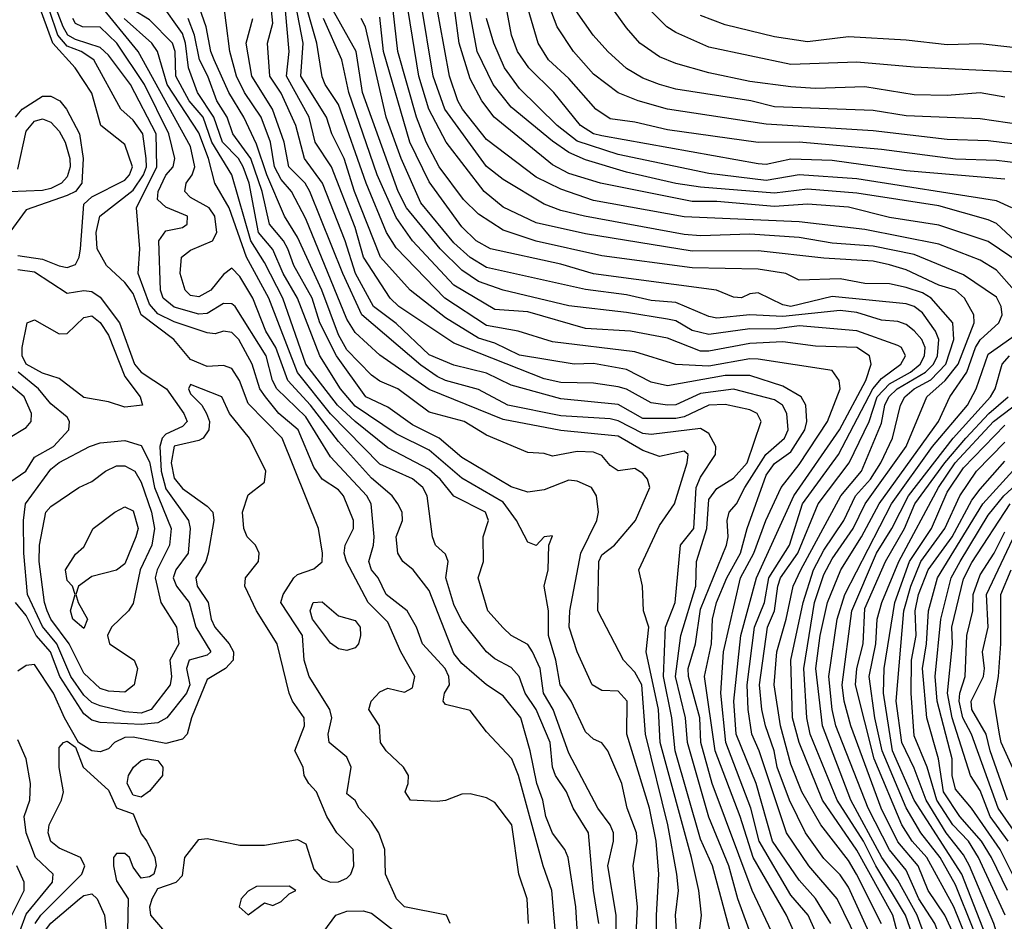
# Model space of a CAD drawing. Header units: metres. Extents: x -51132 to -49532, y -231222 to -229437.
# Tile 301 of 656: x -50796 to -50737, y -230020 to -229965. Entities that reach past the tile are written whole.
import ezdxf

# ---------------------------------------------------------------- set-up
doc = ezdxf.new("R2010")
doc.units = ezdxf.units.M
for name, color, linetype in [('CONTOUR_HALF', 8, 'Continuous'), ('CONTOUR_INDEX', 1, 'Continuous'), ('CONTOUR_INTER', 3, 'Continuous')]:
    doc.layers.add(name, color=color, linetype=linetype)

msp = doc.modelspace()

# ---------------------------------------------------------------- linework, layer by layer
at = {"layer": 'CONTOUR_HALF'}
for points, elevation in [([(-50735.08, -229973.631), (-50737.08, -229973.378), (-50739.58, -229973.292), (-50744.08, -229972.71), (-50749.08, -229972.261), (-50751.58, -229972.282), (-50757.08, -229971.51), (-50759.08, -229971.045), (-50760.58, -229970.841), (-50761.447, -229970.259), (-50763.08, -229968.401), (-50764.313, -229967.259), (-50764.952, -229966.259), (-50766.258, -229961.759)], 24.5), ([(-50765.546, -230019.759), (-50765.627, -230018.259), (-50766.119, -230016.759), (-50766.548, -230013.759), (-50767.58, -230012.41), (-50768.08, -230012.126), (-50769.08, -230011.876), (-50769.58, -230011.895), (-50770.58, -230012.288), (-50771.08, -230012.348), (-50772.714, -230012.259), (-50773.026, -230011.759), (-50772.851, -230011.259), (-50772.84, -230010.759), (-50773.145, -230010.259), (-50774.192, -230009.259), (-50774.527, -230008.759), (-50774.599, -230007.759), (-50775.243, -230006.759), (-50775.103, -230006.259), (-50774.58, -230005.674), (-50774.08, -230005.458), (-50773.08, -230005.706), (-50772.58, -230005.448), (-50772.453, -230004.759), (-50773.289, -230003.259), (-50774.08, -230001.449), (-50775.291, -230000.259), (-50776.605, -229997.759), (-50776.751, -229997.259), (-50776.685, -229996.759), (-50776.167, -229995.759), (-50776.172, -229995.259), (-50776.78, -229993.759), (-50777.08, -229993.406), (-50778.08, -229992.753), (-50778.58, -229992.027), (-50779.544, -229989.759), (-50780.721, -229988.759), (-50781.533, -229987.759), (-50781.865, -229987.259), (-50782.333, -229985.759), (-50783.149, -229984.259), (-50783.58, -229983.843), (-50784.08, -229983.754), (-50784.58, -229983.917), (-50785.08, -229983.865), (-50787.08, -229983.198), (-50788.08, -229982.697), (-50788.58, -229982.116), (-50789.268, -229980.259), (-50789.167, -229978.759), (-50789.379, -229976.259), (-50788.13, -229973.759), (-50788.186, -229971.759), (-50789.739, -229968.759), (-50791.08, -229966.978), (-50791.58, -229966.504), (-50793.08, -229966.023), (-50793.547, -229965.759), (-50793.822, -229965.259), (-50794.781, -229962.759)], 11.5), ([(-50748.738, -230021.759), (-50749.847, -230019.259), (-50751.874, -230015.759), (-50752.669, -230013.259), (-50754.183, -230009.259), (-50754.842, -230004.759), (-50754.417, -230002.759), (-50754.345, -230001.259), (-50754.098, -230000.259), (-50753.473, -229998.759), (-50752.642, -229997.259), (-50752.249, -229995.759), (-50751.08, -229992.507), (-50750.58, -229991.81), (-50749.58, -229991.083), (-50748.731, -229989.759), (-50748.618, -229989.259), (-50748.678, -229988.259), (-50748.951, -229987.759), (-50750.08, -229987.093), (-50752.08, -229986.461), (-50753.58, -229986.462), (-50757.08, -229987.082), (-50758.08, -229986.862), (-50759.58, -229986.092), (-50761.58, -229985.721), (-50762.766, -229985.759), (-50766.08, -229985.223), (-50767.58, -229984.487), (-50768.58, -229984.188), (-50770.58, -229982.941), (-50772.722, -229981.259), (-50774.542, -229979.259), (-50776.118, -229975.259), (-50776.747, -229973.259), (-50777.504, -229971.759), (-50777.812, -229970.759), (-50779.385, -229968.259), (-50779.241, -229966.259), (-50779.912, -229962.759)], 17.5), ([(-50755.146, -230020.259), (-50755.016, -230019.259), (-50755.186, -230017.759), (-50755.626, -230015.759), (-50757.538, -230008.759), (-50757.63, -230006.759), (-50758.387, -230003.259), (-50758.224, -230001.759), (-50758.544, -230000.759), (-50758.6, -229999.259), (-50758.833, -229998.259), (-50757.58, -229995.572), (-50756.653, -229994.259), (-50755.885, -229991.759), (-50755.837, -229991.259), (-50756.08, -229991.049), (-50757.58, -229991.375), (-50758.58, -229991.008), (-50760.08, -229990.134), (-50763.58, -229989.793), (-50767.08, -229989.135), (-50771.58, -229987.299), (-50774.58, -229985.21), (-50776.08, -229983.831), (-50776.58, -229983.028), (-50779.08, -229976.937), (-50779.949, -229975.259), (-50780.58, -229974.539), (-50780.977, -229973.759), (-50781.227, -229972.259), (-50781.79, -229970.759), (-50782.802, -229969.259), (-50783.299, -229968.259), (-50783.701, -229966.759), (-50784.146, -229963.259)], 15.5), ([(-50796.58, -229979.166), (-50795.08, -229979.382), (-50794.08, -229979.796), (-50793.58, -229979.881), (-50793.08, -229979.704), (-50792.85, -229979.259), (-50792.772, -229978.759), (-50792.58, -229976.032), (-50792.08, -229975.585), (-50790.08, -229974.572), (-50789.798, -229974.259), (-50789.625, -229973.759), (-50790.08, -229972.413), (-50791.537, -229971.259), (-50792.08, -229969.29), (-50793.095, -229967.759), (-50794.46, -229966.259), (-50795.372, -229963.759)], 10.5), ([(-50762.289, -230024.759), (-50762.65, -230018.759), (-50763.126, -230015.759), (-50763.332, -230015.259), (-50764.08, -230014.264), (-50764.49, -230013.259), (-50764.66, -230012.259), (-50765.027, -230011.259), (-50765.426, -230009.259), (-50766.005, -230007.259), (-50767.08, -230005.926), (-50768.08, -230005.257), (-50769.58, -230003.963), (-50770.08, -230003.359), (-50771.58, -229999.513), (-50772.546, -229998.259), (-50773.186, -229997.759), (-50773.482, -229997.259), (-50773.581, -229996.259), (-50773.197, -229995.259), (-50773.226, -229994.759), (-50773.478, -229994.259), (-50773.833, -229993.759), (-50775.08, -229992.702), (-50777.08, -229990.474), (-50778.8, -229988.259), (-50780.178, -229986.759), (-50780.891, -229984.759), (-50781.504, -229983.759), (-50782.307, -229981.759), (-50783.08, -229980.425), (-50783.58, -229979.935), (-50784.08, -229980.32), (-50784.857, -229981.259), (-50785.58, -229981.673), (-50786.08, -229981.595), (-50786.405, -229981.259), (-50786.722, -229980.259), (-50786.64, -229979.259), (-50786.08, -229978.838), (-50784.741, -229978.259), (-50784.497, -229977.759), (-50784.607, -229976.759), (-50784.946, -229976.259), (-50786.08, -229975.641), (-50786.432, -229975.259), (-50786.345, -229974.759), (-50785.994, -229974.259), (-50785.833, -229973.759), (-50786.08, -229972.529), (-50789.267, -229966.759), (-50791.726, -229963.759)], 12.5), ([(-50739.899, -230024.759), (-50741.9, -230019.259), (-50743.08, -230017.124), (-50744.043, -230015.759), (-50745.928, -230012.259), (-50747.667, -230007.759), (-50748.059, -230004.259), (-50747.805, -230002.259), (-50747.364, -230000.259), (-50746.546, -229998.259), (-50745.29, -229996.259), (-50744.223, -229994.259), (-50740.613, -229989.259), (-50739.913, -229987.759), (-50738.893, -229986.259), (-50738.366, -229984.759), (-50738.08, -229984.279), (-50736.935, -229983.259), (-50736.743, -229982.759), (-50736.789, -229982.259), (-50737.08, -229981.691), (-50739.08, -229980.331), (-50742.08, -229979.097), (-50744.58, -229978.59), (-50747.08, -229978.403), (-50749.08, -229978.058), (-50752.08, -229977.861), (-50755.08, -229977.966), (-50756.08, -229977.878), (-50762.141, -229976.759), (-50763.58, -229976.423), (-50764.58, -229976.028), (-50767.08, -229974.531), (-50768.08, -229973.741), (-50770.62, -229970.259), (-50771.324, -229968.259), (-50772.08, -229963.714)], 21.5), ([(-50760.179, -230021.759), (-50760.196, -230019.259), (-50760.71, -230016.259), (-50760.368, -230014.759), (-50760.376, -230014.259), (-50760.576, -230013.759), (-50761.329, -230012.759), (-50763.08, -230009.415), (-50764.044, -230006.759), (-50764.621, -230005.759), (-50764.817, -230004.259), (-50765.286, -230003.259), (-50765.58, -230002.808), (-50766.58, -230002.255), (-50767.08, -230001.799), (-50767.999, -230000.759), (-50768.589, -229998.759), (-50768.28, -229997.759), (-50768.297, -229996.259), (-50767.967, -229995.259), (-50768.145, -229994.759), (-50770.08, -229993.794), (-50770.916, -229992.759), (-50771.58, -229992.174), (-50774.08, -229990.843), (-50776.08, -229989.251), (-50777.151, -229988.259), (-50779.08, -229985.76), (-50780.484, -229981.759), (-50781.58, -229979.59), (-50782.421, -229978.259), (-50783.565, -229974.259), (-50784.792, -229972.259), (-50785.324, -229970.759), (-50786.174, -229969.759), (-50786.972, -229968.259), (-50787.023, -229966.759), (-50787.187, -229966.259), (-50788.58, -229964.832), (-50789.58, -229964.229)], 13.5), ([(-50751.898, -230020.759), (-50752.805, -230018.259), (-50753.349, -230016.259), (-50754.58, -230013.301), (-50755.87, -230008.759), (-50755.999, -230007.259), (-50756.596, -230004.759), (-50756.279, -230002.259), (-50755.356, -229999.259), (-50755.319, -229997.759), (-50754.69, -229995.759), (-50754.58, -229993.981), (-50754.08, -229993.33), (-50753.08, -229992.694), (-50752.236, -229991.759), (-50751.382, -229989.259), (-50751.635, -229988.759), (-50752.08, -229988.536), (-50753.58, -229988.224), (-50754.58, -229988.264), (-50756.08, -229988.96), (-50756.58, -229989.071), (-50758.58, -229989.057), (-50760.08, -229988.217), (-50763.58, -229987.876), (-50766.58, -229987.047), (-50768.08, -229986.313), (-50770.08, -229985.824), (-50771.58, -229985.196), (-50773.58, -229983.291), (-50774.967, -229982.259), (-50776.055, -229980.259), (-50776.69, -229978.259), (-50778.058, -229974.759), (-50779.164, -229973.259), (-50779.683, -229971.259), (-50780.58, -229969.287), (-50781.258, -229968.259), (-50781.413, -229966.259), (-50781.08, -229965.028), (-50781.162, -229964.259)], 16.5), ([(-50742.854, -230021.259), (-50743.378, -230019.259), (-50745.58, -230015.298), (-50747.651, -230012.259), (-50749.08, -230008.757), (-50749.48, -230007.259), (-50749.582, -230003.759), (-50748.842, -230000.259), (-50748.211, -229998.259), (-50747.58, -229997.067), (-50746.37, -229995.259), (-50745.662, -229993.759), (-50744.747, -229992.759), (-50744.113, -229991.759), (-50743.404, -229990.259), (-50742.915, -229988.259), (-50742.652, -229987.759), (-50742.094, -229987.259), (-50741.08, -229986.711), (-50740.164, -229985.759), (-50739.678, -229984.259), (-50739.735, -229983.259), (-50741.062, -229981.759), (-50741.58, -229981.433), (-50742.58, -229981.097), (-50743.58, -229980.882), (-50745.08, -229980.851), (-50746.58, -229980.572), (-50749.08, -229980.655), (-50749.898, -229980.259), (-50751.58, -229979.997), (-50755.58, -229979.918), (-50761.08, -229979.184), (-50765.08, -229978.277), (-50767.08, -229977.62), (-50768.58, -229976.643), (-50769.482, -229975.759), (-50770.974, -229973.759), (-50771.753, -229972.259), (-50772.348, -229970.759), (-50773.475, -229966.759), (-50773.771, -229964.259)], 20.5), ([(-50735.58, -229979.665), (-50737.58, -229978.298), (-50740.58, -229977.313), (-50743.58, -229976.853), (-50746.08, -229976.215), (-50748.58, -229976.037), (-50750.58, -229976.177), (-50754.08, -229975.879), (-50755.58, -229975.869), (-50761.166, -229974.759), (-50763.08, -229974.165), (-50764.08, -229973.656), (-50767.617, -229970.759), (-50768.378, -229969.759), (-50769.08, -229968.419), (-50769.762, -229966.259), (-50770.022, -229964.259)], 22.5), ([(-50735.58, -229971.209), (-50738.08, -229970.841), (-50742.58, -229970.667), (-50744.58, -229970.345), (-50750.58, -229970.118), (-50752.013, -229969.759), (-50756.58, -229969.037), (-50757.58, -229968.76), (-50758.58, -229968.371), (-50759.58, -229967.798), (-50760.707, -229966.759), (-50761.612, -229965.759), (-50762.657, -229964.259)], 25.5), ([(-50734.58, -229968.066), (-50742.08, -229967.706), (-50745.58, -229967.414), (-50749.58, -229967.546), (-50754.58, -229966.485), (-50756.58, -229965.607), (-50757.125, -229965.259), (-50758.114, -229964.259)], 26.5), ([(-50757.762, -230021.759), (-50757.763, -230019.259), (-50757.603, -230016.759), (-50757.783, -230014.759), (-50758.185, -230012.759), (-50759.557, -230008.259), (-50759.546, -230006.259), (-50760.08, -230005.65), (-50761.08, -230005.604), (-50761.658, -230005.259), (-50762.58, -230003.247), (-50763.065, -230001.759), (-50763.02, -230000.759), (-50762.351, -229997.259), (-50761.386, -229995.259), (-50761.277, -229994.759), (-50761.393, -229993.759), (-50761.709, -229993.259), (-50762.58, -229992.87), (-50763.08, -229992.82), (-50764.58, -229993.412), (-50765.58, -229993.544), (-50766.58, -229993.224), (-50769.58, -229991.439), (-50770.961, -229990.259), (-50772.58, -229989.445), (-50774.08, -229988.378), (-50775.417, -229987.759), (-50777.216, -229985.259), (-50778.214, -229983.259), (-50778.697, -229981.759), (-50779.804, -229979.759), (-50780.167, -229978.759), (-50780.436, -229978.259), (-50781.288, -229977.259), (-50781.731, -229975.259), (-50782.413, -229973.259), (-50783.512, -229971.759), (-50783.863, -229970.759), (-50784.489, -229969.759), (-50785.026, -229968.259), (-50785.551, -229967.259), (-50785.835, -229965.759), (-50786.239, -229964.759)], 14.5), ([(-50747.149, -230019.759), (-50748.08, -230018.247), (-50749.08, -230017.139), (-50750.701, -230014.759), (-50751.695, -230011.259), (-50752.915, -230008.259), (-50753.056, -230006.259), (-50752.632, -230002.259), (-50751.67, -229998.759), (-50749.406, -229993.759), (-50746.628, -229989.759), (-50745.017, -229986.759), (-50744.699, -229985.759), (-50744.797, -229985.259), (-50745.58, -229984.754), (-50748.08, -229984.675), (-50750.08, -229984.409), (-50752.08, -229984.504), (-50754.58, -229984.98), (-50755.08, -229984.971), (-50757.08, -229984.191), (-50759.338, -229983.759), (-50762.08, -229983.596), (-50765.58, -229982.583), (-50767.58, -229982.439), (-50770.08, -229980.959), (-50772.593, -229978.259), (-50773.58, -229976.847), (-50774.73, -229974.259), (-50776.46, -229969.259), (-50776.894, -229967.259), (-50778.01, -229964.759)], 18.5), ([(-50744.618, -230020.759), (-50746.08, -230017.549), (-50746.58, -230016.804), (-50747.58, -230015.818), (-50748.7, -230014.259), (-50749.666, -230012.259), (-50750.41, -230010.259), (-50750.608, -230009.259), (-50751.125, -230007.759), (-50751.357, -230006.759), (-50751.493, -230005.259), (-50751.002, -230001.759), (-50750.576, -230000.759), (-50750.383, -229999.259), (-50750.208, -229998.759), (-50749.154, -229997.259), (-50747.928, -229994.259), (-50746.046, -229991.759), (-50744.822, -229989.259), (-50744.331, -229987.759), (-50743.58, -229986.951), (-50742.3, -229986.259), (-50741.726, -229985.759), (-50741.455, -229985.259), (-50741.426, -229984.759), (-50741.622, -229984.259), (-50742.08, -229983.735), (-50742.58, -229983.344), (-50743.08, -229983.177), (-50744.08, -229983.081), (-50745.58, -229982.621), (-50746.58, -229982.499), (-50750.08, -229982.874), (-50752.08, -229982.771), (-50754.08, -229982.959), (-50754.58, -229982.861), (-50756.58, -229982.023), (-50758.08, -229981.89), (-50759.58, -229981.548), (-50762.08, -229981.225), (-50768.08, -229979.887), (-50769.08, -229979.272), (-50770.08, -229978.383), (-50772.08, -229975.947), (-50773.278, -229973.259), (-50774.184, -229970.759), (-50775.448, -229965.259), (-50775.712, -229964.759)], 19.5), ([(-50736.144, -229976.259), (-50737.08, -229975.832), (-50745.58, -229974.496), (-50749.08, -229974.261), (-50751.08, -229974.591), (-50754.58, -229974.17), (-50760.08, -229973.017), (-50762.58, -229972.199), (-50763.793, -229971.259), (-50766.08, -229969.016), (-50766.989, -229967.759), (-50767.643, -229966.259), (-50768.08, -229964.75)], 23.5), ([(-50796.724, -229970.759), (-50796.316, -229970.259), (-50795.08, -229969.468), (-50794.58, -229969.476), (-50794.025, -229969.759), (-50793.623, -229970.259), (-50792.834, -229971.759), (-50792.609, -229973.259), (-50792.694, -229974.759), (-50793.075, -229975.259), (-50793.58, -229975.505), (-50796.08, -229976.379), (-50797.467, -229978.259)], 10.5), ([(-50796.028, -229983.259), (-50795.58, -229983.066), (-50794.08, -229983.923), (-50793.58, -229983.9), (-50792.58, -229982.926), (-50792.08, -229982.821), (-50791.58, -229983.23), (-50791.08, -229984.01), (-50790.08, -229986.511), (-50789.145, -229987.759), (-50789.003, -229988.259), (-50790.08, -229988.37), (-50791.08, -229988.056), (-50792.58, -229987.796), (-50794.08, -229986.626), (-50795.08, -229986.321), (-50796.077, -229985.759), (-50796.323, -229985.259), (-50796.315, -229984.759), (-50796.028, -229983.259)], 11.5), ([(-50736.352, -230028.759), (-50738.358, -230024.259), (-50739.538, -230020.759), (-50740.231, -230019.259), (-50741.237, -230017.759), (-50741.851, -230016.259), (-50743.08, -230014.793), (-50744.098, -230012.759), (-50745.929, -230007.759), (-50746.35, -230006.259), (-50746.465, -230005.259), (-50745.868, -230000.759), (-50744.383, -229997.259), (-50743.436, -229995.759), (-50742.424, -229993.759), (-50739.719, -229990.259), (-50737.446, -229987.759), (-50737.157, -229987.259), (-50736.739, -229985.759), (-50736.281, -229985.259)], 22.5), ([(-50797.153, -229990.259), (-50796.08, -229989.609), (-50795.785, -229989.259), (-50795.752, -229988.759), (-50796.203, -229987.759), (-50797.371, -229986.759)], 10.5), ([(-50787.656, -230020.259), (-50788.503, -230019.259), (-50788.557, -230018.759), (-50788.429, -230018.259), (-50788.08, -230017.646), (-50786.966, -230017.259), (-50786.58, -230016.843), (-50786.429, -230015.759), (-50785.58, -230014.666), (-50785.08, -230014.599), (-50783.08, -230014.997), (-50781.58, -230015.008), (-50779.58, -230014.658), (-50779.08, -230014.924), (-50778.58, -230016.472), (-50778.08, -230017.056), (-50777.58, -230017.253), (-50777.08, -230017.231), (-50776.58, -230017.012), (-50776.34, -230016.759), (-50776.153, -230016.259), (-50776.202, -230015.259), (-50777.184, -230014.259), (-50777.803, -230013.259), (-50778.423, -230011.759), (-50778.9, -230011.259), (-50779.168, -230010.759), (-50779.239, -230010.259), (-50779.749, -230009.259), (-50779.149, -230007.759), (-50779.184, -230007.259), (-50779.876, -230006.259), (-50780.079, -230005.759), (-50780.819, -230002.759), (-50782.072, -230000.759), (-50782.779, -229999.259), (-50782.738, -229998.759), (-50781.958, -229997.759), (-50781.918, -229997.259), (-50782.137, -229996.759), (-50782.64, -229996.259), (-50782.846, -229995.759), (-50782.922, -229994.759), (-50782.58, -229993.714), (-50781.58, -229992.927), (-50781.508, -229992.259), (-50782.51, -229990.259), (-50783.713, -229988.759), (-50784.177, -229987.759), (-50786.08, -229986.997), (-50786.218, -229987.259), (-50786.08, -229987.561), (-50785.398, -229988.259), (-50785.109, -229988.759), (-50784.934, -229989.259), (-50784.979, -229989.759), (-50785.323, -229990.259), (-50785.58, -229990.414), (-50787.08, -229990.754), (-50787.271, -229991.759), (-50787.08, -229992.695), (-50786.58, -229993.322), (-50785.08, -229994.387), (-50784.738, -229994.759), (-50784.666, -229995.259), (-50785.016, -229997.259), (-50785.15, -229997.759), (-50785.765, -229998.759), (-50785.685, -229999.259), (-50785.024, -230000.259), (-50784.831, -230001.259), (-50784.603, -230001.759), (-50783.742, -230002.759), (-50783.482, -230003.259), (-50783.489, -230003.759), (-50783.954, -230004.259), (-50785.08, -230004.942), (-50786.034, -230007.259), (-50786.284, -230008.259), (-50786.58, -230008.567), (-50787.58, -230008.823), (-50789.58, -230008.446), (-50790.08, -230008.457), (-50790.703, -230008.759), (-50791.08, -230009.151), (-50791.58, -230009.324), (-50792.08, -230009.266), (-50792.889, -230008.759), (-50793.755, -230007.259), (-50794.428, -230005.759), (-50795.58, -230004.029), (-50796.08, -230004.086), (-50796.58, -230004.418)], 10.5), ([(-50734.268, -230029.759), (-50736.932, -230024.259), (-50737.42, -230022.759), (-50739.58, -230017.413), (-50740.511, -230015.759), (-50741.686, -230014.259), (-50742.58, -230012.73), (-50744.03, -230009.259), (-50744.477, -230007.259), (-50744.818, -230004.759), (-50744.416, -230002.759), (-50744.338, -230001.259), (-50744.058, -230000.259), (-50743.027, -229997.759), (-50740.612, -229993.259), (-50739.598, -229991.759), (-50737.267, -229989.259), (-50735.58, -229987.979)], 23.5), ([(-50792.23, -229990.759), (-50791.58, -229990.536), (-50790.08, -229990.406), (-50789.08, -229990.71), (-50788.58, -229991.707), (-50788.284, -229993.259), (-50787.273, -229995.759), (-50787.364, -229996.759), (-50788.114, -229998.259), (-50788.229, -229998.759), (-50787.889, -230000.259), (-50786.949, -230001.759), (-50786.806, -230002.759), (-50787.343, -230003.759), (-50787.252, -230004.759), (-50787.333, -230005.259), (-50788.47, -230006.759), (-50789.08, -230006.983), (-50790.08, -230006.895), (-50791.58, -230006.526), (-50792.08, -230006.326), (-50792.58, -230005.892), (-50793.369, -230004.759), (-50794.223, -230002.759), (-50795.08, -230001.705), (-50796.009, -229999.759), (-50796.218, -229997.259), (-50796.237, -229995.259), (-50796.119, -229994.259), (-50794.58, -229992.156), (-50794.08, -229991.74), (-50792.23, -229990.759)], 11.5), ([(-50736.58, -230021.961), (-50737.243, -230019.759), (-50738.721, -230016.259), (-50739.08, -230015.591), (-50740.14, -230014.259), (-50741.358, -230012.259), (-50742.08, -230010.328), (-50742.842, -230008.759), (-50743.171, -230006.259), (-50742.708, -230000.759), (-50742.298, -229999.259), (-50741.689, -229997.759), (-50740.23, -229995.759), (-50739.316, -229993.759), (-50738.297, -229992.259), (-50736.58, -229990.515)], 24.5), ([(-50736.41, -230017.759), (-50737.377, -230015.759), (-50737.989, -230014.759), (-50739.3, -230013.259), (-50740.296, -230011.759), (-50740.616, -230009.759), (-50741.314, -230007.259), (-50741.572, -230004.259), (-50741.328, -230002.759), (-50741.212, -230000.759), (-50740.676, -229998.759), (-50737.905, -229994.259), (-50736.08, -229992.245)], 25.5), ([(-50790.681, -229994.759), (-50790.08, -229994.445), (-50789.58, -229994.678), (-50789.28, -229995.759), (-50789.408, -229996.259), (-50790.08, -229997.911), (-50790.58, -229998.29), (-50792.08, -229998.679), (-50792.908, -229999.259), (-50793.066, -229999.759), (-50792.915, -230000.259), (-50792.343, -230001.259), (-50792.58, -230001.842), (-50793.234, -230001.259), (-50793.389, -230000.759), (-50793.1, -229999.759), (-50793.268, -229999.259), (-50793.58, -229998.922), (-50793.679, -229998.259), (-50793.08, -229997.315), (-50792.58, -229996.861), (-50792.002, -229995.759), (-50790.681, -229994.759)], 12.5), ([(-50736.366, -230014.759), (-50737.456, -230013.259), (-50738.08, -230011.671), (-50738.661, -230010.759), (-50739.781, -230007.259), (-50740.053, -230005.759), (-50739.754, -230002.759), (-50739.787, -230001.759), (-50739.08, -229998.821), (-50738.58, -229997.82), (-50736.25, -229994.259)], 26.5), ([(-50736.41, -230012.259), (-50737.465, -230009.259), (-50737.698, -230008.259), (-50738.58, -230006.765), (-50738.616, -230006.259), (-50737.875, -230004.759), (-50737.812, -230004.259), (-50737.929, -230003.259), (-50737.596, -230001.759), (-50737.682, -229999.759), (-50736.08, -229996.372)], 27.5), ([(-50778.621, -230000.259), (-50778.08, -230000.209), (-50777.08, -230001.068), (-50776.08, -230001.349), (-50775.78, -230001.759), (-50775.742, -230002.259), (-50775.871, -230002.759), (-50776.08, -230003.003), (-50776.58, -230003.175), (-50777.08, -230003.061), (-50777.58, -230002.721), (-50778.661, -230001.259), (-50778.81, -230000.759), (-50778.621, -230000.259)], 11.5), ([(-50795.539, -230019.759), (-50795.19, -230019.259), (-50792.696, -230016.759), (-50792.508, -230016.259), (-50792.776, -230015.759), (-50794.08, -230015.183), (-50794.58, -230014.788), (-50794.739, -230014.259), (-50794.684, -230013.759), (-50793.923, -230012.259), (-50793.805, -230011.759), (-50794.08, -230010.284), (-50794.08, -230009.062), (-50793.817, -230008.759), (-50793.58, -230008.687), (-50793.08, -230009.045), (-50792.608, -230010.259), (-50791.08, -230011.667), (-50790.58, -230012.743), (-50789.58, -230013.108), (-50789.08, -230014.313), (-50788.738, -230014.759), (-50788.259, -230015.759), (-50788.171, -230016.259), (-50788.321, -230016.759), (-50788.58, -230016.936), (-50789.08, -230017.004), (-50789.58, -230016.348), (-50789.789, -230015.759), (-50790.08, -230015.52), (-50790.58, -230015.501), (-50790.767, -230015.759), (-50790.777, -230016.259), (-50790.58, -230017.174), (-50789.888, -230018.259), (-50789.912, -230020.259)], 10.5), ([(-50788.7, -230009.759), (-50788.08, -230009.856), (-50787.779, -230010.259), (-50787.8, -230010.759), (-50788.58, -230011.712), (-50789.08, -230012.09), (-50789.58, -230011.97), (-50789.935, -230011.259), (-50789.862, -230010.759), (-50789.551, -230010.259), (-50789.08, -230009.863), (-50788.7, -230009.759)], 10.5), ([(-50797.08, -230019.504), (-50796.207, -230017.759), (-50796.195, -230017.259), (-50796.648, -230016.259)], 9.5), ([(-50782.08, -230017.515), (-50782.58, -230017.805), (-50783.006, -230018.259), (-50783.126, -230018.759), (-50782.58, -230019.24), (-50781.58, -230018.516), (-50781.08, -230018.673), (-50780.58, -230018.436), (-50780.08, -230017.956), (-50779.684, -230017.759), (-50780.08, -230017.504), (-50782.08, -230017.515)], 10.5)]:
    msp.add_lwpolyline(points, dxfattribs=dict(at, elevation=elevation))
at = {"layer": 'CONTOUR_INDEX'}
for points, elevation in [([(-50732.58, -229972.793), (-50737.58, -229972.178), (-50740.08, -229972.103), (-50744.58, -229971.585), (-50751.08, -229971.168), (-50757.08, -229970.262), (-50758.865, -229969.759), (-50760.08, -229969.26), (-50761.58, -229968.144), (-50762.796, -229966.759), (-50763.802, -229965.259), (-50764.925, -229962.259)], 25), ([(-50756.544, -230020.259), (-50756.596, -230019.259), (-50756.42, -230017.759), (-50756.511, -230016.759), (-50757.065, -230013.759), (-50758.432, -230008.259), (-50758.647, -230005.259), (-50759.08, -230004.489), (-50759.769, -230003.759), (-50761.329, -230000.759), (-50761.257, -229997.759), (-50761.08, -229997.363), (-50760.304, -229996.759), (-50759.02, -229995.259), (-50758.159, -229993.259), (-50758.295, -229992.759), (-50758.58, -229992.416), (-50759.08, -229992.11), (-50760.08, -229992.241), (-50760.58, -229991.932), (-50761.08, -229991.312), (-50761.58, -229991.115), (-50762.58, -229991.072), (-50764.08, -229991.357), (-50764.58, -229991.2), (-50765.58, -229991.142), (-50768.08, -229990.084), (-50769.438, -229989.259), (-50771.58, -229988.689), (-50773.487, -229987.259), (-50774.58, -229986.797), (-50775.08, -229986.438), (-50776.58, -229984.885), (-50777.08, -229983.989), (-50778.093, -229981.259), (-50779.58, -229978.051), (-50780.382, -229976.759), (-50781.452, -229974.259), (-50782.08, -229972.39), (-50782.845, -229970.759), (-50783.752, -229969.259), (-50784.654, -229967.259), (-50784.859, -229966.759), (-50785.14, -229965.259), (-50785.661, -229963.759)], 15), ([(-50744.08, -230019.795), (-50745.584, -230016.759), (-50746.08, -230015.926), (-50747.756, -230013.759), (-50748.913, -230011.759), (-50749.58, -230010.074), (-50750.214, -230007.759), (-50750.596, -230005.259), (-50750.444, -230003.259), (-50749.861, -230001.259), (-50749.45, -229999.259), (-50748.985, -229998.259), (-50746.547, -229993.759), (-50745.28, -229992.259), (-50744.08, -229989.36), (-50743.869, -229988.259), (-50743.63, -229987.759), (-50743.122, -229987.259), (-50741.403, -229986.259), (-50740.915, -229985.759), (-50740.664, -229985.259), (-50740.591, -229984.259), (-50740.787, -229983.759), (-50741.58, -229982.635), (-50742.08, -229982.25), (-50742.58, -229982.09), (-50747.08, -229981.653), (-50749.58, -229982.263), (-50750.08, -229982.153), (-50751.58, -229981.435), (-50752.08, -229981.498), (-50752.58, -229981.735), (-50753.08, -229981.687), (-50754.11, -229981.259), (-50761.58, -229980.281), (-50763.58, -229979.676), (-50767.842, -229978.759), (-50768.71, -229978.259), (-50769.58, -229977.41), (-50771.58, -229974.685), (-50772.76, -229972.259), (-50774.344, -229966.759), (-50774.58, -229964.673)], 20), ([(-50736.561, -230019.259), (-50738.164, -230015.759), (-50738.792, -230014.759), (-50739.743, -230013.759), (-50740.704, -230012.259), (-50741.286, -230010.259), (-50742.08, -230008.349), (-50742.27, -230005.759), (-50742.24, -230003.759), (-50741.97, -230002.259), (-50742.021, -230000.759), (-50741.821, -229999.759), (-50741.227, -229998.259), (-50739.777, -229996.259), (-50738.58, -229994.036), (-50738.08, -229993.371), (-50736.58, -229991.653)], 25), ([(-50796.778, -230020.759), (-50796.466, -230020.259), (-50796.08, -230019.195), (-50794.484, -230017.259), (-50794.437, -230016.759), (-50795.52, -230015.759), (-50796.087, -230014.259), (-50796.211, -230013.259), (-50795.867, -230012.259), (-50795.819, -230011.259), (-50796.078, -230009.759), (-50796.58, -230008.592)], 10)]:
    msp.add_lwpolyline(points, dxfattribs=dict(at, elevation=elevation))
at = {"layer": 'CONTOUR_INTER'}
for points, elevation in [([(-50735.938, -229978.259), (-50737.08, -229977.203), (-50737.58, -229976.987), (-50740.58, -229976.142), (-50745.58, -229975.371), (-50748.58, -229975.127), (-50750.58, -229975.375), (-50755.08, -229974.998), (-50756.58, -229974.781), (-50759.58, -229974.091), (-50762.08, -229973.337), (-50763.08, -229972.899), (-50764.08, -229972.213), (-50766.58, -229970.133), (-50767.678, -229968.759), (-50768.66, -229966.759), (-50769.675, -229961.259)], 23), ([(-50736.58, -229974.518), (-50742.58, -229974.016), (-50747.08, -229973.381), (-50749.58, -229973.303), (-50751.08, -229973.626), (-50751.58, -229973.579), (-50761.08, -229971.875), (-50761.587, -229971.759), (-50762.379, -229971.259), (-50763.991, -229969.259), (-50765.525, -229967.759), (-50766.205, -229966.759), (-50766.576, -229965.759), (-50767.394, -229961.259)], 24), ([(-50736.58, -229969.528), (-50738.08, -229969.275), (-50740.08, -229969.422), (-50742.08, -229969.4), (-50745.08, -229968.908), (-50748.08, -229969.001), (-50749.58, -229968.915), (-50752.08, -229968.589), (-50754.58, -229968.052), (-50756.58, -229967.487), (-50757.58, -229967.076), (-50758.757, -229966.259), (-50759.58, -229965.318), (-50761.397, -229962.759)], 26), ([(-50736.009, -229981.259), (-50737.08, -229980.046), (-50738.08, -229979.45), (-50740.58, -229978.476), (-50745.08, -229977.586), (-50749.08, -229977.116), (-50756.08, -229976.813), (-50761.58, -229975.81), (-50763.58, -229975.126), (-50765.08, -229974.388), (-50768.08, -229972.104), (-50769.559, -229970.259), (-50769.829, -229969.759), (-50770.345, -229968.259), (-50771.252, -229963.259)], 22), ([(-50759.057, -230021.759), (-50758.918, -230018.759), (-50759.172, -230016.259), (-50758.928, -230014.759), (-50758.978, -230014.259), (-50759.544, -230012.759), (-50759.86, -230011.259), (-50760.715, -230009.259), (-50761.08, -230008.789), (-50761.58, -230008.555), (-50762.08, -230008.122), (-50762.949, -230006.259), (-50763.618, -230005.259), (-50763.864, -230003.759), (-50764.315, -230002.259), (-50764.322, -230000.759), (-50764.575, -229999.259), (-50764.332, -229998.259), (-50764.295, -229996.759), (-50764.08, -229996.191), (-50764.58, -229996.255), (-50765.08, -229996.797), (-50765.58, -229996.578), (-50766.269, -229995.259), (-50767.08, -229994.161), (-50769.58, -229992.687), (-50771.58, -229990.993), (-50773.58, -229990.001), (-50776.08, -229988.317), (-50776.965, -229987.259), (-50778.219, -229985.259), (-50779.592, -229981.759), (-50780.461, -229980.259), (-50781.08, -229978.803), (-50781.948, -229977.759), (-50782.515, -229974.759), (-50782.886, -229973.759), (-50783.167, -229973.259), (-50784.15, -229972.259), (-50784.662, -229970.759), (-50785.656, -229969.259), (-50786.204, -229967.759), (-50786.384, -229966.259), (-50786.58, -229965.672), (-50787.941, -229963.759)], 14), ([(-50770.306, -230019.759), (-50770.516, -230019.259), (-50773.08, -230018.753), (-50773.569, -230018.259), (-50774.241, -230016.759), (-50774.273, -230015.259), (-50774.627, -230014.259), (-50775.08, -230013.564), (-50775.836, -230012.759), (-50776.08, -230012.279), (-50776.58, -230011.885), (-50776.31, -230010.259), (-50776.58, -230009.656), (-50777.647, -230008.759), (-50777.725, -230008.259), (-50777.504, -230007.259), (-50777.606, -230006.759), (-50778.874, -230004.759), (-50779.17, -230003.759), (-50779.288, -230002.259), (-50780.595, -230000.259), (-50780.448, -229999.759), (-50779.807, -229998.759), (-50779.58, -229998.558), (-50778.58, -229998.206), (-50778.08, -229997.773), (-50778.063, -229997.259), (-50778.303, -229995.759), (-50780.512, -229990.259), (-50782.58, -229988.164), (-50783.105, -229986.759), (-50783.58, -229986.034), (-50784.08, -229985.854), (-50785.08, -229985.909), (-50786.08, -229985.485), (-50787.098, -229984.259), (-50789.078, -229982.759), (-50789.58, -229981.475), (-50790.08, -229980.79), (-50791.193, -229979.759), (-50791.762, -229978.759), (-50791.834, -229977.759), (-50791.6, -229976.759), (-50789.58, -229975.191), (-50788.939, -229974.259), (-50788.77, -229973.759), (-50788.775, -229973.259), (-50788.989, -229971.759), (-50789.58, -229970.939), (-50790.316, -229970.259), (-50791.974, -229967.259), (-50792.74, -229966.759), (-50793.58, -229966.443), (-50794.159, -229965.759), (-50794.669, -229964.259)], 11), ([(-50750.752, -230020.259), (-50751.933, -230017.759), (-50754.378, -230011.259), (-50755.058, -230008.759), (-50755.119, -230007.259), (-50755.816, -230004.759), (-50755.827, -230004.259), (-50755.372, -230002.759), (-50755.08, -230000.648), (-50753.496, -229996.759), (-50753.389, -229996.259), (-50753.458, -229995.259), (-50753.332, -229994.759), (-50752.892, -229994.259), (-50752.392, -229993.259), (-50751.102, -229991.259), (-50749.964, -229990.259), (-50749.751, -229989.759), (-50749.82, -229988.759), (-50750.09, -229988.259), (-50750.58, -229987.928), (-50753.08, -229987.283), (-50755.08, -229987.552), (-50756.58, -229988.244), (-50757.08, -229988.265), (-50758.08, -229988.105), (-50759.58, -229987.284), (-50760.08, -229987.137), (-50761.58, -229986.911), (-50763.58, -229986.884), (-50764.58, -229986.662), (-50770.08, -229984.478), (-50773.413, -229982.259), (-50773.952, -229981.759), (-50775.577, -229979.259), (-50776.08, -229977.451), (-50777.52, -229973.759), (-50778.498, -229972.259), (-50778.868, -229970.759), (-50780.258, -229968.259), (-50780.081, -229966.759), (-50780.313, -229964.259)], 17), ([(-50746.741, -230023.259), (-50748.533, -230019.259), (-50749.58, -230018.033), (-50751.512, -230014.759), (-50752.023, -230012.759), (-50753.544, -230008.759), (-50753.832, -230005.759), (-50753.673, -230003.259), (-50752.646, -229998.759), (-50751.826, -229997.259), (-50751.097, -229995.259), (-50750.163, -229993.259), (-50749.08, -229991.873), (-50747.353, -229989.259), (-50746.582, -229987.259), (-50746.646, -229986.759), (-50747.08, -229986.152), (-50751.58, -229985.468), (-50752.08, -229985.449), (-50754.58, -229985.882), (-50756.58, -229985.787), (-50759.08, -229985.02), (-50764.08, -229984.405), (-50766.172, -229983.759), (-50768.08, -229983.404), (-50770.625, -229981.759), (-50773.58, -229978.694), (-50774.177, -229977.759), (-50775.401, -229974.759), (-50777.08, -229969.988), (-50777.9, -229968.759), (-50778.08, -229968.288), (-50778.412, -229966.259), (-50778.982, -229964.259)], 18), ([(-50745.544, -230020.759), (-50746.775, -230018.259), (-50748.494, -230016.259), (-50749.85, -230014.259), (-50751.52, -230009.259), (-50751.96, -230008.259), (-50752.188, -230006.759), (-50752.235, -230005.259), (-50751.788, -230001.759), (-50751.195, -230000.259), (-50750.926, -229998.759), (-50749.676, -229996.759), (-50748.87, -229994.259), (-50746.695, -229991.259), (-50744.6, -229987.259), (-50744.08, -229986.638), (-50742.893, -229985.759), (-50742.621, -229985.259), (-50742.863, -229984.759), (-50743.08, -229984.639), (-50745.58, -229983.742), (-50749.08, -229983.428), (-50750.58, -229983.641), (-50752.08, -229983.622), (-50754.58, -229983.951), (-50755.58, -229983.713), (-50756.58, -229983.139), (-50757.08, -229983.035), (-50759.58, -229982.613), (-50763.08, -229982.225), (-50767.08, -229981.257), (-50768.58, -229980.733), (-50769.58, -229980.059), (-50770.904, -229978.759), (-50772.946, -229976.259), (-50773.461, -229975.259), (-50775.626, -229969.259), (-50776.019, -229966.759), (-50777.409, -229964.259)], 19), ([(-50741.562, -230022.259), (-50742.616, -230019.259), (-50744.419, -230016.259), (-50745.161, -230014.759), (-50746.758, -230012.259), (-50748.404, -230008.259), (-50748.608, -230007.259), (-50748.788, -230004.259), (-50748.145, -230000.259), (-50747.58, -229998.54), (-50747.08, -229997.594), (-50745.79, -229995.759), (-50745.068, -229994.259), (-50742.58, -229990.759), (-50741.306, -229987.759), (-50740.191, -229986.759), (-50739.418, -229985.759), (-50738.432, -229983.259), (-50738.459, -229982.759), (-50739.026, -229981.759), (-50739.568, -229981.259), (-50740.58, -229980.963), (-50742.58, -229980.037), (-50743.58, -229979.723), (-50744.58, -229979.51), (-50747.58, -229979.322), (-50751.58, -229978.882), (-50755.58, -229978.89), (-50762.08, -229977.839), (-50765.08, -229977.163), (-50767.08, -229976.224), (-50768.229, -229975.259), (-50770.551, -229972.259), (-50771.605, -229970.259), (-50772.202, -229968.259), (-50772.846, -229964.259)], 21), ([(-50736.08, -229966.506), (-50738.08, -229966.283), (-50740.08, -229966.353), (-50742.58, -229966.059), (-50746.08, -229965.871), (-50748.58, -229966.161), (-50750.58, -229965.868), (-50753.58, -229965.134), (-50755.08, -229964.57)], 27), ([(-50763.682, -230022.759), (-50764.119, -230017.759), (-50764.647, -230016.259), (-50766.146, -230010.759), (-50766.557, -230009.759), (-50768.08, -230008.107), (-50769.08, -230006.813), (-50770.58, -230006.448), (-50770.727, -230006.259), (-50770.638, -230005.759), (-50770.348, -230005.259), (-50770.386, -230004.759), (-50770.607, -230004.259), (-50771.988, -230002.759), (-50772.354, -230001.759), (-50772.909, -230000.759), (-50774.186, -229999.759), (-50774.679, -229998.759), (-50775.076, -229998.259), (-50775.252, -229997.759), (-50774.952, -229996.759), (-50774.93, -229996.259), (-50775.108, -229994.259), (-50775.361, -229993.759), (-50777.58, -229991.392), (-50779.08, -229988.961), (-50780.835, -229987.259), (-50781.096, -229986.759), (-50781.479, -229985.259), (-50783.373, -229982.259), (-50783.58, -229982.089), (-50784.08, -229982.078), (-50785.08, -229982.691), (-50785.58, -229982.721), (-50787.08, -229982.294), (-50787.747, -229981.759), (-50787.909, -229981.259), (-50788.012, -229978.259), (-50787.58, -229977.653), (-50786.58, -229977.463), (-50786.287, -229977.259), (-50786.268, -229976.759), (-50787.58, -229976.228), (-50788.086, -229975.759), (-50788.046, -229975.259), (-50787.58, -229974.283), (-50787.143, -229973.759), (-50787.048, -229973.259), (-50787.409, -229971.759), (-50788.894, -229968.759), (-50790.577, -229966.259), (-50791.58, -229965.274), (-50792.653, -229965.259), (-50793.08, -229965.062), (-50793.245, -229964.759)], 12), ([(-50761.267, -230019.759), (-50761.587, -230017.759), (-50761.887, -230014.259), (-50762.812, -230012.759), (-50763.225, -230011.759), (-50763.904, -230010.759), (-50764.073, -230010.259), (-50764.226, -230008.759), (-50765.06, -230006.759), (-50765.729, -230005.759), (-50766.096, -230004.759), (-50766.58, -230004.202), (-50767.58, -230003.675), (-50768.08, -230003.246), (-50769.58, -230001.373), (-50770.08, -230000.366), (-50770.558, -229998.759), (-50770.415, -229997.759), (-50770.58, -229997.311), (-50771.187, -229996.759), (-50771.375, -229996.259), (-50771.688, -229993.759), (-50771.964, -229993.259), (-50772.58, -229992.728), (-50774.58, -229991.836), (-50777.58, -229988.777), (-50779.58, -229986.278), (-50781.324, -229981.759), (-50782.686, -229979.259), (-50783.729, -229976.259), (-50784.602, -229974.759), (-50784.988, -229973.259), (-50785.58, -229971.701), (-50787.505, -229968.759), (-50788.086, -229966.759), (-50788.433, -229966.259), (-50790.126, -229964.759)], 13), ([(-50753.272, -230020.259), (-50754.353, -230016.259), (-50755.08, -230014.639), (-50756.624, -230009.259), (-50756.814, -230007.259), (-50757.326, -230004.759), (-50757.212, -230001.759), (-50756.628, -230000.259), (-50756.285, -229996.759), (-50755.475, -229995.759), (-50755.345, -229993.259), (-50755.08, -229992.623), (-50754.171, -229991.259), (-50754.15, -229990.759), (-50754.58, -229989.988), (-50755.08, -229989.678), (-50758.08, -229990.046), (-50758.58, -229989.978), (-50760.08, -229989.216), (-50760.58, -229989.086), (-50763.58, -229988.898), (-50766.798, -229988.259), (-50768.58, -229987.3), (-50770.58, -229986.765), (-50771.08, -229986.521), (-50772.08, -229985.833), (-50775.672, -229982.759), (-50776.832, -229980.259), (-50778.831, -229975.259), (-50779.11, -229974.759), (-50780.104, -229973.759), (-50780.389, -229972.259), (-50781.101, -229970.259), (-50782.362, -229968.259), (-50782.701, -229966.259), (-50782.289, -229964.759)], 16), ([(-50796.58, -229973.913), (-50796.08, -229971.601), (-50795.58, -229970.987), (-50795.08, -229970.859), (-50794.58, -229971.054), (-50794.08, -229971.601), (-50793.714, -229972.259), (-50793.422, -229973.259), (-50793.409, -229973.759), (-50793.58, -229974.374), (-50793.929, -229974.759), (-50794.58, -229975.082), (-50795.08, -229975.208), (-50797.08, -229975.283)], 11), ([(-50796.58, -229980.014), (-50795.58, -229980.148), (-50793.58, -229981.452), (-50792.58, -229981.292), (-50792.08, -229981.354), (-50791.58, -229981.698), (-50790.397, -229983.259), (-50789.484, -229985.759), (-50789.08, -229986.252), (-50787.54, -229987.259), (-50786.493, -229988.759), (-50786.301, -229989.259), (-50786.58, -229989.554), (-50787.58, -229990.012), (-50787.82, -229990.259), (-50787.951, -229990.759), (-50787.864, -229992.259), (-50787.58, -229993.338), (-50786.206, -229995.259), (-50786.118, -229995.759), (-50786.225, -229997.259), (-50786.99, -229998.259), (-50787.134, -229998.759), (-50786.949, -229999.259), (-50786.173, -230000.259), (-50785.768, -230001.759), (-50784.848, -230003.259), (-50785.08, -230003.45), (-50786.176, -230003.759), (-50786.338, -230004.259), (-50786.134, -230005.259), (-50786.337, -230005.759), (-50787.518, -230007.259), (-50788.08, -230007.561), (-50789.08, -230007.678), (-50791.58, -230007.548), (-50792.08, -230007.404), (-50792.58, -230007.028), (-50794.03, -230004.759), (-50794.597, -230003.259), (-50795.477, -230002.259), (-50796.08, -230001.033), (-50796.736, -230000.259)], 11), ([(-50736.15, -230030.759), (-50737.099, -230029.259), (-50738.198, -230026.259), (-50738.985, -230024.759), (-50740.829, -230019.759), (-50741.792, -230018.259), (-50742.58, -230016.53), (-50743.58, -230015.283), (-50744.873, -230012.759), (-50746.846, -230007.759), (-50747.08, -230006.749), (-50747.266, -230004.759), (-50746.758, -230001.259), (-50746.299, -229999.759), (-50743.473, -229994.259), (-50740.974, -229990.759), (-50738.847, -229988.259), (-50738.315, -229987.259), (-50737.58, -229985.149), (-50735.593, -229983.759)], 22), ([(-50797.08, -229992.941), (-50796.099, -229992.259), (-50795.58, -229991.416), (-50794.42, -229990.759), (-50793.491, -229989.759), (-50793.445, -229989.259), (-50793.58, -229988.984), (-50794.58, -229988.171), (-50795.324, -229987.259), (-50796.563, -229986.259)], 11), ([(-50733.989, -230031.759), (-50737.08, -230025.541), (-50737.617, -230024.259), (-50738.055, -230022.759), (-50739.679, -230018.759), (-50741.314, -230015.759), (-50742.207, -230014.759), (-50742.829, -230013.759), (-50744.524, -230009.759), (-50745.653, -230005.259), (-50745.573, -230004.259), (-50745.186, -230002.759), (-50745.08, -230000.619), (-50743.827, -229997.759), (-50742.669, -229995.759), (-50742.037, -229994.259), (-50740.227, -229991.759), (-50738.953, -229990.259), (-50737.552, -229988.759), (-50736.377, -229987.759)], 23), ([(-50736.449, -230023.759), (-50739.195, -230016.759), (-50742.085, -230012.259), (-50743.394, -230009.259), (-50743.944, -230005.759), (-50743.905, -230004.259), (-50743.269, -230000.259), (-50742.377, -229997.759), (-50741.025, -229995.759), (-50740.08, -229993.54), (-50739.08, -229992.057), (-50736.58, -229989.464)], 24), ([(-50735.862, -230017.259), (-50736.862, -230015.259), (-50738.6, -230012.759), (-50739.58, -230011.609), (-50739.776, -230010.759), (-50739.778, -230009.759), (-50740.692, -230006.259), (-50740.813, -230004.759), (-50740.459, -230001.259), (-50739.834, -229998.759), (-50739.288, -229997.759), (-50737.58, -229994.95), (-50736.643, -229993.759), (-50732.58, -229990.068)], 26), ([(-50791.254, -229992.259), (-50790.58, -229991.941), (-50790.08, -229991.952), (-50789.478, -229992.259), (-50789.08, -229992.945), (-50788.466, -229994.759), (-50788.269, -229995.759), (-50788.447, -229996.759), (-50789.145, -229998.259), (-50789.58, -230000.306), (-50789.863, -230000.759), (-50790.891, -230001.759), (-50791.126, -230002.259), (-50791.012, -230002.759), (-50789.514, -230003.759), (-50789.314, -230004.259), (-50789.509, -230005.259), (-50790.08, -230005.695), (-50791.08, -230005.652), (-50791.58, -230005.477), (-50792.58, -230004.555), (-50793.473, -230002.759), (-50794.58, -230001.267), (-50794.794, -230000.759), (-50794.964, -230000.259), (-50795.3, -229997.759), (-50795.278, -229996.759), (-50794.891, -229994.759), (-50794.58, -229994.41), (-50792.87, -229993.259), (-50792.08, -229992.902), (-50791.254, -229992.259)], 12), ([(-50735.574, -230014.759), (-50736.988, -230012.759), (-50738.603, -230008.259), (-50739.128, -230007.259), (-50739.358, -230006.259), (-50739.318, -230005.759), (-50738.985, -230004.759), (-50738.877, -230002.259), (-50738.515, -230000.759), (-50738.492, -229999.759), (-50738.08, -229998.571), (-50737.22, -229997.259), (-50736.58, -229995.964)], 27), ([(-50735.884, -230010.759), (-50736.791, -230008.759), (-50736.896, -230008.259), (-50737.216, -230006.259), (-50736.952, -230004.759), (-50736.819, -230002.759), (-50736.821, -229999.759), (-50736.178, -229998.259)], 28), ([(-50797.978, -230024.759), (-50795.58, -230022.56), (-50794.967, -230020.259), (-50794.58, -230019.754), (-50792.844, -230018.259)], 11), ([(-50792.844, -230018.259), (-50792.58, -230018.069), (-50792.08, -230017.958), (-50791.754, -230018.259), (-50791.311, -230019.259), (-50791.085, -230021.259)], 11), ([(-50777.987, -230020.259), (-50777.25, -230019.259), (-50776.58, -230019.022), (-50775.58, -230018.999), (-50775.08, -230019.138), (-50773.08, -230020.688)], 11)]:
    msp.add_lwpolyline(points, dxfattribs=dict(at, elevation=elevation))

doc.saveas('drawing.dxf')
